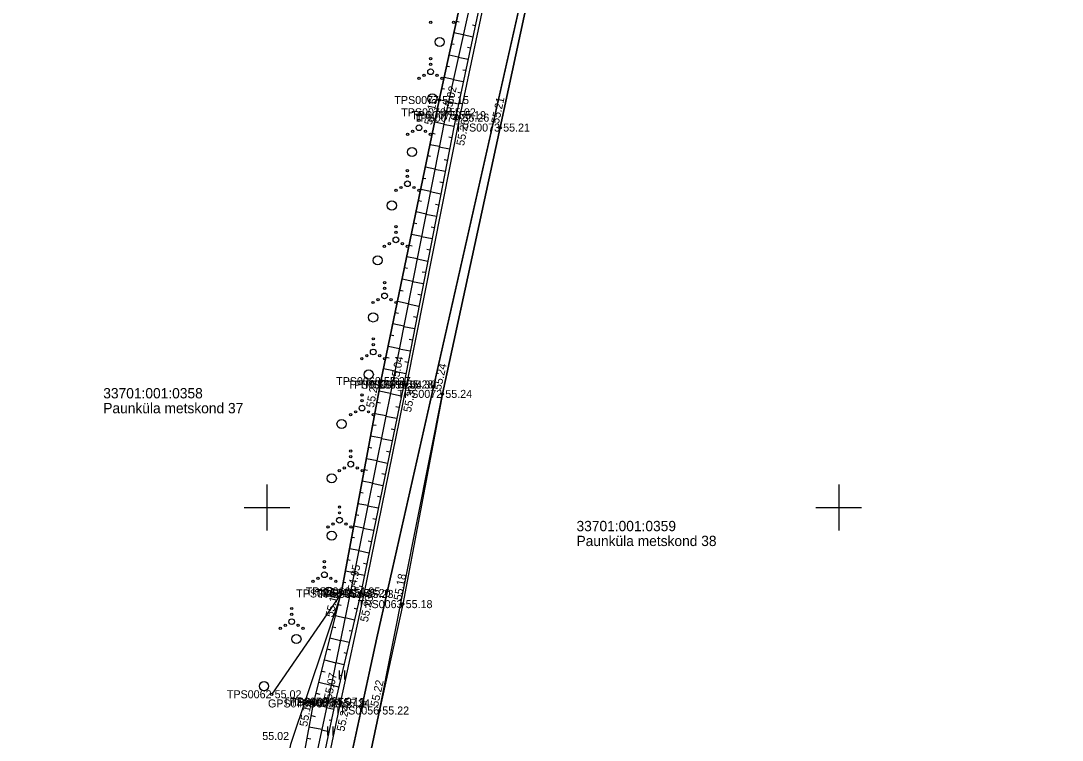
# Model space of a CAD drawing. Extents: x 551623 to 559850, y 6561220 to 6567135.
# Drawn here: x 556728.5 to 556819.5, y 6563429.7 to 6563492.5 of the extents above; entities that cross this region are included whole.
import ezdxf

# ---------------------------------------------------------------- set-up
doc = ezdxf.new("R2010")
doc.units = 0
for name, color, linetype in [('HALJASTUS', 7, 'Continuous'), ('KORGUS-EH2000', 7, 'Continuous'), ('MOOTKORG-EH2000', 7, 'Continuous'), ('MOOTMPUNKT', 7, 'Continuous'), ('MOOTNR', 7, 'Continuous'), ('MOOTPIIR', 7, 'Continuous'), ('PIIR', 7, 'Continuous'), ('RELJEEF', 7, 'Continuous'), ('TEE', 7, 'Continuous'), ('VORK', 7, 'Continuous')]:
    doc.layers.add(name, color=color, linetype=linetype)

msp = doc.modelspace()

# ---------------------------------------------------------------- linework, layer by layer
at = {"layer": 'HALJASTUS'}
for p, q in [((556756.475, 6563442.488), (556750.416, 6563433.678)), ((556756.321, 6563435.743), (556756.321, 6563434.982)), ((556756.776, 6563435.743), (556756.776, 6563434.982)), ((556755.307, 6563430.847), (556755.307, 6563430.086)), ((556755.762, 6563430.847), (556755.762, 6563430.086))]:
    msp.add_line(p, q, dxfattribs=at)
for centre, radius in [((556764.319, 6563492.402), 0.1), ((556766.319, 6563492.402), 0.1), ((556765.098, 6563490.682), 0.4), ((556764.307, 6563489.231), 0.1), ((556764.307, 6563488.731), 0.1), ((556763.307, 6563487.506), 0.1), ((556763.742, 6563487.756), 0.1), ((556764.307, 6563488.081), 0.25), ((556764.872, 6563487.756), 0.1), ((556765.307, 6563487.506), 0.1), ((556764.454, 6563485.741), 0.4), ((556763.296, 6563484.334), 0.1), ((556763.296, 6563483.834), 0.1), ((556762.731, 6563482.859), 0.1), ((556763.296, 6563483.184), 0.25), ((556763.861, 6563482.859), 0.1), ((556762.296, 6563482.609), 0.1), ((556764.296, 6563482.609), 0.1), ((556762.686, 6563481.064), 0.4), ((556762.285, 6563479.437), 0.1), ((556762.285, 6563478.287), 0.25), ((556762.285, 6563478.937), 0.1), ((556761.285, 6563477.712), 0.1), ((556761.72, 6563477.962), 0.1), ((556762.85, 6563477.962), 0.1), ((556763.285, 6563477.712), 0.1), ((556760.918, 6563476.387), 0.4), ((556761.273, 6563474.541), 0.1), ((556761.273, 6563474.041), 0.1), ((556760.273, 6563472.816), 0.1), ((556760.708, 6563473.066), 0.1), ((556761.273, 6563473.391), 0.25), ((556761.838, 6563473.066), 0.1), ((556762.273, 6563472.816), 0.1), ((556759.674, 6563471.593), 0.4), ((556760.282, 6563469.64), 0.1), ((556760.282, 6563469.14), 0.1), ((556760.282, 6563468.49), 0.25), ((556759.282, 6563467.915), 0.1), ((556759.717, 6563468.165), 0.1), ((556760.847, 6563468.165), 0.1), ((556761.282, 6563467.915), 0.1), ((556759.288, 6563466.608), 0.4), ((556759.297, 6563464.738), 0.1), ((556759.297, 6563463.588), 0.25), ((556759.297, 6563464.238), 0.1), ((556758.297, 6563463.013), 0.1), ((556758.732, 6563463.263), 0.1), ((556759.862, 6563463.263), 0.1), ((556760.297, 6563463.013), 0.1), ((556758.902, 6563461.623), 0.4), ((556758.312, 6563459.836), 0.1), ((556758.312, 6563459.336), 0.1), ((556757.747, 6563458.361), 0.1), ((556758.312, 6563458.686), 0.25), ((556758.877, 6563458.361), 0.1), ((556756.523, 6563457.298), 0.4), ((556757.312, 6563458.111), 0.1), ((556759.312, 6563458.111), 0.1), ((556757.327, 6563454.934), 0.1), ((556757.327, 6563453.784), 0.25), ((556757.327, 6563454.434), 0.1), ((556755.668, 6563452.545), 0.4), ((556756.327, 6563453.209), 0.1), ((556756.762, 6563453.459), 0.1), ((556757.892, 6563453.459), 0.1), ((556758.327, 6563453.209), 0.1), ((556756.342, 6563450.032), 0.1), ((556756.342, 6563449.532), 0.1), ((556755.342, 6563448.307), 0.1), ((556755.777, 6563448.557), 0.1), ((556756.342, 6563448.882), 0.25), ((556756.907, 6563448.557), 0.1), ((556757.342, 6563448.307), 0.1), ((556755.668, 6563447.545), 0.4), ((556755.021, 6563445.273), 0.1), ((556755.021, 6563444.773), 0.1), ((556754.456, 6563443.798), 0.1), ((556755.021, 6563444.123), 0.25), ((556755.586, 6563443.798), 0.1), ((556754.021, 6563443.548), 0.1), ((556755.409, 6563442.625), 0.4), ((556756.021, 6563443.548), 0.1), ((556752.162, 6563441.171), 0.1), ((556752.162, 6563440.021), 0.25), ((556752.162, 6563440.671), 0.1), ((556751.162, 6563439.446), 0.1), ((556751.597, 6563439.696), 0.1), ((556752.727, 6563439.696), 0.1), ((556753.162, 6563439.446), 0.1), ((556752.577, 6563438.504), 0.4), ((556749.745, 6563434.384), 0.4)]:
    msp.add_circle(centre, radius, dxfattribs=at)
at = {"layer": 'KORGUS-EH2000'}
for centre in [(556765.062, 6563485.608), (556765.659, 6563484.535), (556766.837, 6563484.067), (556770.394, 6563483.201), (556759.97, 6563461.044), (556760.959, 6563460.732), (556762.2, 6563460.742), (556765.337, 6563459.925), (556756.475, 6563442.488), (556757.312, 6563442.669), (556758.465, 6563442.444), (556761.87, 6563441.554), (556754.078, 6563432.876), (556755.328, 6563433.041), (556756.401, 6563432.891), (556759.827, 6563432.259)]:
    msp.add_circle(centre, 0.1, dxfattribs=at)
at = {"layer": 'MOOTMPUNKT'}
for centre in [(556765.062, 6563485.608), (556765.659, 6563484.535), (556766.549, 6563484.284), (556766.837, 6563484.067), (556770.394, 6563483.201), (556759.97, 6563461.044), (556760.959, 6563460.732), (556761.957, 6563460.758), (556762.2, 6563460.742), (556765.337, 6563459.925), (556756.475, 6563442.488), (556757.312, 6563442.669), (556758.201, 6563442.529), (556758.465, 6563442.444), (556761.87, 6563441.554), (556750.416, 6563433.678), (556754.078, 6563432.876), (556755.328, 6563433.041), (556755.97, 6563432.993), (556756.401, 6563432.891), (556759.827, 6563432.259)]:
    msp.add_circle(centre, 0.1, dxfattribs=at)
at = {"layer": 'MOOTPIIR'}
for points in [[(556838.107, 6563834.548), (556835.405, 6563819.706), (556832.838, 6563805.211), (556829.97, 6563791.054), (556817.021, 6563726.91), (556811.402, 6563702.977), (556809.873, 6563694.696), (556802.57, 6563656.001), (556787.197, 6563585.151), (556769.064, 6563503.888), (556765.062, 6563485.608), (556759.97, 6563461.044), (556756.475, 6563442.488), (556752.048, 6563429.301), (556734.713, 6563345.748), (556730.032, 6563322.014), (556724.172, 6563296.078)], [(556729.292, 6563292.902), (556735.476, 6563320.274), (556740.751, 6563344.328), (556745.531, 6563365.801), (556751.227, 6563392.086), (556755.934, 6563413.848), (556759.827, 6563432.259), (556765.337, 6563459.925), (556770.394, 6563483.201), (556774.265, 6563501.218), (556779.099, 6563523.159), (556783.959, 6563543.998), (556788.052, 6563560.085), (556792.785, 6563582.536)]]:
    msp.add_lwpolyline(points, dxfattribs=at)
at = {"layer": 'PIIR'}
for points in [[(556692.98, 6563093.02), (556685.3, 6563096.1), (556759.6, 6563438.6), (556879.9, 6563970.48), (556916.82, 6563976.19), (557019.97, 6563895.21), (557017.46, 6563837.28), (557005.87, 6563342.24), (557215.7, 6563357.7), (557240.89, 6563286.87), (557262.52, 6563223.53), (557224.32, 6563129.01), (557161.59, 6562973.57), (557123.42, 6562995.07), (557058.18, 6562998.97)], [(555805.16, 6562850.3), (555826.95, 6563063.64), (555846.51, 6563164.12), (555894.51, 6563325.36), (556136, 6563572.22), (556237.49, 6563672.14), (556288.75, 6563676.33), (556560.07, 6563698.51), (556620.28, 6563801.97), (556702.51, 6563943.25), (556780.4, 6563955.1), (556879.9, 6563970.48), (556759.6, 6563438.6), (556685.3, 6563096.1), (556692.98, 6563093.02), (556667.97, 6562987.78), (556646.18, 6562894.39), (556231.34, 6562873.47), (556132.45, 6562866.66), (555973.8, 6562858.59)]]:
    msp.add_lwpolyline(points, close=True, dxfattribs=at)
at = {"layer": 'RELJEEF'}
for p, q in [((556766.568, 6563492.485), (556766.813, 6563492.432)), ((556768.213, 6563492.087), (556767.961, 6563492.141)), ((556766.354, 6563491.508), (556767.167, 6563491.33)), ((556768.004, 6563491.109), (556767.158, 6563491.29)), ((556766.14, 6563490.531), (556766.383, 6563490.478)), ((556767.796, 6563490.131), (556767.539, 6563490.186)), ((556765.926, 6563489.555), (556766.733, 6563489.378)), ((556767.587, 6563489.153), (556766.724, 6563489.337)), ((556765.713, 6563488.578), (556765.954, 6563488.525)), ((556765.499, 6563487.601), (556766.3, 6563487.425)), ((556767.379, 6563488.175), (556767.117, 6563488.231)), ((556765.285, 6563486.624), (556765.524, 6563486.572)), ((556767.17, 6563487.197), (556766.291, 6563487.385)), ((556765.071, 6563485.647), (556765.867, 6563485.473)), ((556766.962, 6563486.219), (556766.696, 6563486.276)), ((556766.753, 6563485.241), (556765.858, 6563485.432)), ((556764.868, 6563484.668), (556765.103, 6563484.619)), ((556766.545, 6563484.263), (556766.274, 6563484.316)), ((556764.665, 6563483.689), (556765.459, 6563483.524)), ((556766.354, 6563483.281), (556765.446, 6563483.459)), ((556764.462, 6563482.71), (556764.703, 6563482.66)), ((556766.162, 6563482.3), (556765.889, 6563482.353)), ((556764.259, 6563481.73), (556765.072, 6563481.562)), ((556765.97, 6563481.319), (556765.059, 6563481.496)), ((556764.056, 6563480.751), (556764.302, 6563480.7)), ((556765.779, 6563480.337), (556765.505, 6563480.391)), ((556763.852, 6563479.772), (556764.684, 6563479.6)), ((556765.587, 6563479.356), (556764.671, 6563479.534)), ((556763.649, 6563478.793), (556763.902, 6563478.741)), ((556765.396, 6563478.374), (556765.12, 6563478.428)), ((556763.446, 6563477.814), (556764.297, 6563477.638)), ((556765.204, 6563477.393), (556764.284, 6563477.572)), ((556763.243, 6563476.835), (556763.501, 6563476.781)), ((556763.04, 6563475.855), (556763.909, 6563475.675)), ((556764.821, 6563475.43), (556763.896, 6563475.61)), ((556765.013, 6563476.411), (556764.736, 6563476.465)), ((556762.837, 6563474.876), (556763.101, 6563474.822)), ((556762.634, 6563473.897), (556763.522, 6563473.713)), ((556764.629, 6563474.448), (556764.351, 6563474.502)), ((556762.431, 6563472.918), (556762.7, 6563472.862)), ((556764.438, 6563473.467), (556763.509, 6563473.648)), ((556764.246, 6563472.485), (556763.967, 6563472.54)), ((556762.228, 6563471.939), (556763.134, 6563471.751)), ((556764.055, 6563471.504), (556763.122, 6563471.686)), ((556762.025, 6563470.96), (556762.3, 6563470.903)), ((556763.863, 6563470.522), (556763.583, 6563470.577)), ((556761.822, 6563469.98), (556762.747, 6563469.789)), ((556763.672, 6563469.541), (556762.734, 6563469.724)), ((556761.619, 6563469.001), (556761.9, 6563468.943)), ((556763.48, 6563468.559), (556763.198, 6563468.614)), ((556761.416, 6563468.022), (556762.36, 6563467.826)), ((556763.288, 6563467.578), (556762.347, 6563467.762)), ((556761.213, 6563467.043), (556761.499, 6563466.984)), ((556763.097, 6563466.596), (556762.814, 6563466.652)), ((556761.01, 6563466.064), (556761.972, 6563465.864)), ((556762.905, 6563465.615), (556761.959, 6563465.799)), ((556760.807, 6563465.085), (556761.099, 6563465.024)), ((556762.714, 6563464.633), (556762.429, 6563464.689)), ((556760.604, 6563464.105), (556761.585, 6563463.902)), ((556762.522, 6563463.652), (556761.572, 6563463.837)), ((556760.401, 6563463.126), (556760.698, 6563463.065)), ((556760.198, 6563462.147), (556761.197, 6563461.94)), ((556762.331, 6563462.67), (556762.045, 6563462.726)), ((556759.995, 6563461.168), (556760.298, 6563461.105)), ((556762.139, 6563461.689), (556761.185, 6563461.875)), ((556759.808, 6563460.186), (556760.81, 6563459.997)), ((556761.947, 6563460.708), (556761.661, 6563460.767)), ((556761.745, 6563459.728), (556760.796, 6563459.924)), ((556759.623, 6563459.203), (556759.92, 6563459.147)), ((556761.543, 6563458.749), (556761.26, 6563458.807)), ((556759.438, 6563458.22), (556760.415, 6563458.036)), ((556761.341, 6563457.769), (556760.4, 6563457.963)), ((556759.253, 6563457.237), (556759.542, 6563457.183)), ((556761.139, 6563456.79), (556760.858, 6563456.848)), ((556759.068, 6563456.255), (556760.019, 6563456.076)), ((556760.938, 6563455.811), (556760.004, 6563456.003)), ((556758.883, 6563455.272), (556759.164, 6563455.219)), ((556760.736, 6563454.831), (556760.457, 6563454.889)), ((556758.698, 6563454.289), (556759.623, 6563454.115)), ((556760.534, 6563453.852), (556759.608, 6563454.042)), ((556758.513, 6563453.306), (556758.786, 6563453.255)), ((556760.332, 6563452.872), (556760.056, 6563452.929)), ((556758.328, 6563452.324), (556759.227, 6563452.154)), ((556760.13, 6563451.893), (556759.213, 6563452.082)), ((556758.142, 6563451.341), (556758.409, 6563451.291)), ((556757.957, 6563450.358), (556758.831, 6563450.194)), ((556759.727, 6563449.934), (556758.817, 6563450.121)), ((556759.928, 6563450.913), (556759.654, 6563450.97)), ((556757.772, 6563449.375), (556758.031, 6563449.327)), ((556757.587, 6563448.393), (556758.436, 6563448.233)), ((556759.525, 6563448.955), (556759.253, 6563449.011)), ((556757.402, 6563447.41), (556757.653, 6563447.363)), ((556759.323, 6563447.975), (556758.421, 6563448.161)), ((556759.121, 6563446.996), (556758.852, 6563447.051)), ((556757.217, 6563446.427), (556758.04, 6563446.272)), ((556758.919, 6563446.016), (556758.025, 6563446.201)), ((556757.032, 6563445.445), (556757.275, 6563445.399)), ((556758.717, 6563445.037), (556758.45, 6563445.092)), ((556756.847, 6563444.462), (556757.644, 6563444.312)), ((556758.516, 6563444.057), (556757.629, 6563444.24)), ((556756.662, 6563443.479), (556756.897, 6563443.435)), ((556758.314, 6563443.078), (556758.049, 6563443.133)), ((556756.477, 6563442.496), (556757.247, 6563442.351)), ((556758.1, 6563442.101), (556757.237, 6563442.303)), ((556756.236, 6563441.526), (556756.476, 6563441.466)), ((556757.873, 6563441.127), (556757.621, 6563441.186)), ((556755.994, 6563440.556), (556756.834, 6563440.346)), ((556757.645, 6563440.154), (556756.833, 6563440.344)), ((556755.752, 6563439.585), (556756.016, 6563439.52)), ((556757.417, 6563439.18), (556757.181, 6563439.235)), ((556755.51, 6563438.615), (556756.429, 6563438.386)), ((556757.189, 6563438.206), (556756.429, 6563438.384)), ((556755.268, 6563437.645), (556755.556, 6563437.573)), ((556755.026, 6563436.675), (556756.025, 6563436.425)), ((556756.962, 6563437.233), (556756.741, 6563437.284)), ((556754.784, 6563435.704), (556755.096, 6563435.627)), ((556756.734, 6563436.259), (556756.025, 6563436.425)), ((556754.542, 6563434.734), (556755.621, 6563434.465)), ((556756.506, 6563435.285), (556756.301, 6563435.333)), ((556754.3, 6563433.764), (556754.636, 6563433.68)), ((556756.278, 6563434.311), (556755.621, 6563434.465)), ((556756.05, 6563433.338), (556755.861, 6563433.382)), ((556754.063, 6563432.792), (556755.229, 6563432.579)), ((556755.836, 6563432.361), (556755.21, 6563432.494)), ((556753.883, 6563431.809), (556754.224, 6563431.746)), ((556755.629, 6563431.383), (556755.44, 6563431.423)), ((556753.704, 6563430.825), (556754.807, 6563430.623)), ((556755.422, 6563430.404), (556754.789, 6563430.538)), ((556753.524, 6563429.841), (556753.845, 6563429.782))]:
    msp.add_line(p, q, dxfattribs=at)
for points in [[(556788.588, 6563584.228), (556783.645, 6563561.562), (556779.992, 6563544.9), (556774.696, 6563524.071), (556769.694, 6563502.717), (556765.659, 6563484.535), (556760.959, 6563460.732), (556757.312, 6563442.669), (556755.328, 6563433.041), (556751.447, 6563415.036), (556746.986, 6563393.433), (556740.78, 6563367.153), (556735.87, 6563345.626), (556730.709, 6563320.484)], [(556784.529, 6563561.184), (556780.482, 6563544.69), (556775.604, 6563524.147), (556770.429, 6563502.488), (556766.549, 6563484.284), (556761.957, 6563460.758), (556758.201, 6563442.529), (556755.97, 6563432.993), (556752.146, 6563414.927)], [(556750.87, 6563415.318), (556754.078, 6563432.876), (556756.475, 6563442.488), (556759.97, 6563461.044), (556765.062, 6563485.608), (556769.064, 6563503.888), (556773.942, 6563523.616), (556774.696, 6563524.071)]]:
    msp.add_lwpolyline(points, dxfattribs=at)
at = {"layer": 'TEE'}
for points in [[(556789.655, 6563583.804), (556784.529, 6563561.184), (556780.767, 6563544.627), (556775.839, 6563524.152), (556770.723, 6563502.367), (556766.837, 6563484.067), (556762.2, 6563460.742), (556758.465, 6563442.444), (556756.401, 6563432.891), (556752.554, 6563414.742), (556748.018, 6563393.011), (556742.031, 6563366.723), (556737.204, 6563345.432), (556731.917, 6563321.065), (556725.97, 6563293.68)], [(556792.785, 6563582.536), (556788.052, 6563560.085), (556783.959, 6563543.998), (556779.099, 6563523.159), (556774.265, 6563501.218), (556770.394, 6563483.201), (556765.337, 6563459.925), (556761.87, 6563441.554), (556759.827, 6563432.259), (556755.934, 6563413.848), (556751.227, 6563392.086), (556745.531, 6563365.801), (556740.751, 6563344.328), (556735.476, 6563320.274), (556729.292, 6563292.902)]]:
    msp.add_lwpolyline(points, dxfattribs=at)
at = {"layer": 'VORK'}
for p, q in [((556750, 6563452), (556750, 6563448)), ((556800, 6563452), (556800, 6563448)), ((556748, 6563450), (556752, 6563450)), ((556798, 6563450), (556802, 6563450))]:
    msp.add_line(p, q, dxfattribs=at)

# ---------------------------------------------------------------- texts
at = {"layer": 'KORGUS-EH2000'}
for s, rotation, p in [(' 55.02', 77.48647, (556766.039, 6563484.196)), (' 55.15', 78.28675, (556764.366, 6563483.138)), (' 55.21', 77.87571, (556770.223, 6563483.238)), (' 55.26', 78.75626, (556767.181, 6563481.313)), (' 55.04', 78.831, (556761.43, 6563460.591)), (' 55.24', 77.7416, (556765.166, 6563459.963)), (' 55.27', 79.33617, (556759.298, 6563458.428)), (' 55.30', 78.46239, (556762.537, 6563458.023)), (' 54.95', 78.58623, (556757.667, 6563442.386)), (' 55.18', 79.31297, (556761.698, 6563441.586)), (' 55.14', 75.99686, (556755.705, 6563440.104)), (' 55.23', 77.80833, (556758.76, 6563439.691)), (' 55.07', 78.35523, (556755.599, 6563432.918)), (' 55.22', 77.60572, (556759.656, 6563432.296)), (' 55.11', 79.64339, (556753.469, 6563430.555)), (' 55.24', 78.03259, (556756.705, 6563430.128))]:
    msp.add_text(s, height=0.7, rotation=rotation, dxfattribs=at).set_placement(p)
msp.add_text(' 55.02', height=0.7, dxfattribs=at).set_placement((556749.33, 6563429.683))
at = {"layer": 'MOOTKORG-EH2000'}
for s, p in [(' 55.15', (556765.062, 6563485.258)), (' 55.02', (556765.659, 6563484.185)), (' 55.19', (556766.549, 6563483.934)), (' 55.26', (556766.837, 6563483.717)), (' 55.21', (556770.394, 6563482.851)), (' 55.27', (556759.97, 6563460.694)), (' 55.04', (556760.959, 6563460.382)), (' 55.28', (556761.957, 6563460.408)), (' 55.30', (556762.2, 6563460.392)), (' 55.24', (556765.337, 6563459.575)), (' 55.14', (556756.475, 6563442.138)), (' 54.95', (556757.312, 6563442.319)), (' 55.20', (556758.201, 6563442.179)), (' 55.23', (556758.465, 6563442.094)), (' 55.18', (556761.87, 6563441.204)), (' 55.02', (556750.416, 6563433.328)), (' 55.11', (556754.078, 6563432.526)), (' 55.07', (556755.328, 6563432.691)), (' 55.19', (556755.97, 6563432.643)), (' 55.24', (556756.401, 6563432.541)), (' 55.22', (556759.827, 6563431.909))]:
    msp.add_text(s, height=0.7, dxfattribs=at).set_placement(p)
at = {"layer": 'MOOTNR'}
for s, p in [('TPS0077 ', (556761.143, 6563485.258)), ('TPS0076 ', (556761.739, 6563484.185)), ('TPS0075 ', (556762.629, 6563483.934)), ('TPS0074 ', (556762.848, 6563483.717)), ('TPS0073 ', (556766.475, 6563482.851)), ('TPS0068 ', (556756.05, 6563460.694)), ('TPS0069 ', (556757.039, 6563460.382)), ('TPS0070 ', (556758.037, 6563460.408)), ('TPS0071 ', (556758.421, 6563460.392)), ('TPS0072 ', (556761.417, 6563459.575)), ('TPS0067 ', (556752.556, 6563442.138)), ('TPS0066 ', (556753.392, 6563442.319)), ('TPS0065 ', (556754.281, 6563442.179)), ('TPS0064 ', (556754.475, 6563442.094)), ('TPS0063 ', (556757.95, 6563441.204)), ('TPS0062 ', (556746.496, 6563433.328)), ('GPS0439 ', (556750.089, 6563432.526)), ('TPS0059 ', (556751.408, 6563432.691)), ('TPS0058 ', (556752.05, 6563432.643)), ('TPS0057 ', (556752.481, 6563432.541)), ('TPS0056 ', (556755.908, 6563431.909))]:
    msp.add_text(s, height=0.7, dxfattribs=at).set_placement(p)
at = {"layer": 'PIIR'}
for s, p in [('33701:001:0358', (556735.687, 6563459.534)), ('Paunküla metskond 37', (556735.687, 6563458.234)), ('33701:001:0359', (556777.067, 6563447.929)), ('Paunküla metskond 38', (556777.067, 6563446.629))]:
    msp.add_text(s, height=0.9, dxfattribs=at).set_placement(p)
at = {"layer": 'TEE'}
msp.add_text('kr', height=0.7, rotation=82.34262, dxfattribs=at).set_placement((556758.681, 6563432.433))

doc.saveas('drawing.dxf')
